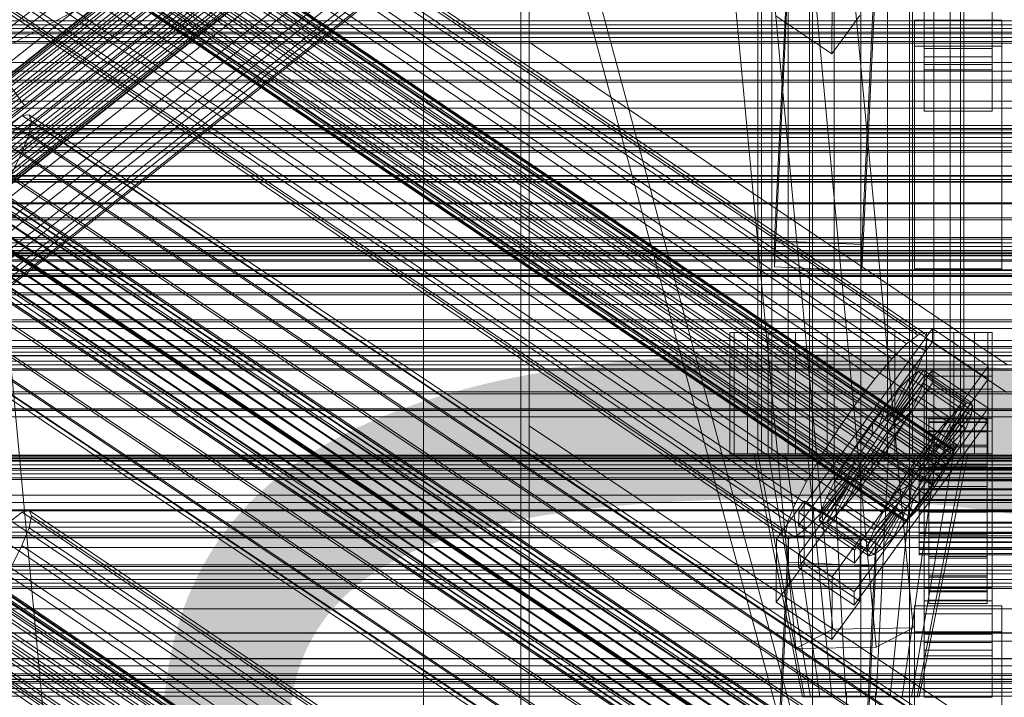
# Model space of a CAD drawing. Header units: millimetres. Extents: x -4738 to 65662, y -68080 to 6847.
# Tile 328 of 656: x -333 to -130, y -33640 to -33501. Entities that reach past the tile are written whole.
import ezdxf

# ---------------------------------------------------------------- set-up
doc = ezdxf.new("R2010")
doc.units = ezdxf.units.MM
for name, color, linetype, lineweight in [('COTAS_O', 1, 'Continuous', 0), ('COTAS_P', 1, 'Continuous', 0), ('frontal_briquetadora', 7, 'Continuous', 0), ('frontal_C01', 7, 'Continuous', 0), ('frontal_C01-mix', 7, 'Continuous', 0), ('frontal_C02', 7, 'Continuous', 0), ('frontal_C03', 7, 'Continuous', 0), ('frontal_C10', 7, 'Continuous', 0), ('frontal_dosificador', 7, 'Continuous', 0), ('frontal_mezcladora', 7, 'Continuous', 0), ('frontal_secador', 7, 'Continuous', 0), ('frontal_tolva', 7, 'Continuous', 0)]:
    doc.layers.add(name, color=color, linetype=linetype, lineweight=lineweight)
doc.dimstyles.new('R19_100', dxfattribs={"dimtxt": 250, "dimasz": 150, "dimexe": 150, "dimexo": 80, "dimgap": 100, "dimtad": 1, "dimtih": 1, "dimtoh": 1, "dimdsep": 46, "dimcen": 0.09, "dimadec": 0, "dimazin": 0, "dimtfac": 1, "dimtdec": 4, "dimtofl": 0, "dimtmove": 0, "dimatfit": 3, "dimfxl": 1, "dimtolj": 1, "dimtzin": 0, "dimarcsym": 0})

# ---------------------------------------------------------------- blocks, each defined once
blk = doc.blocks.new('DIM_R31_48')
at = {"layer": 'COTAS_O'}
for p, q in [((-1725, -33700), (-1575, -33655)), ((1725, -33700), (1575, -33655)), ((-1725, -34400), (-1725, -33700)), ((-1725, -33700), (1725, -33700)), ((-1725, -33700), (-1575, -33745)), ((1725, -33700), (1575, -33745)), ((1725, -34400), (1725, -33700))]:
    blk.add_line(p, q, dxfattribs=at)
blk.add_text('3450 O', height=250, dxfattribs=at).set_placement((0, -33600))
blk = doc.blocks.new('DIM_R31_49')
at = {"layer": 'COTAS_P'}
for p, q in [((-150, -32300), (550, -32300)), ((550, -32300), (505, -32450)), ((550, -34900), (550, -32300)), ((550, -32300), (595, -32450)), ((550, -34900), (505, -34750)), ((550, -34900), (595, -34750)), ((-150, -34900), (550, -34900))]:
    blk.add_line(p, q, dxfattribs=at)
blk.add_text('2600 P', height=250, rotation=90, dxfattribs=at).set_placement((450, -33600))
blk = doc.blocks.new('DIM_R31_51')
at = {"layer": 'COTAS_O'}
for p, q in [((-650, -33700), (50, -33700)), ((50, -33700), (5, -33850)), ((50, -34900), (50, -33700)), ((50, -33700), (95, -33850)), ((50, -34900), (5, -34750)), ((50, -34900), (95, -34750)), ((-650, -34900), (50, -34900))]:
    blk.add_line(p, q, dxfattribs=at)
blk.add_text('1200 O', height=250, rotation=90, dxfattribs=at).set_placement((-50, -34300))

msp = doc.modelspace()

# ---------------------------------------------------------------- linework, layer by layer
at = {"layer": 'frontal_briquetadora'}
for p, q in [((-170, -33670), (-305, -33170)), ((-167, -33670), (-302, -33170))]:
    msp.add_line(p, q, dxfattribs=at)
at = {"layer": 'frontal_C01'}
for p, q in [((-250, -33373.251), (-250, -35948.844)), ((-250, -35953.656), (-250, -33378.064)), ((-228.298, -33384.669), (-228.298, -33505.257)), ((-228.298, -33511.037), (-228.298, -33390.45)), ((-332.629, -33441.236), (-148.32, -33565.571)), ((-331.181, -33440.887), (-146.872, -33565.222)), ((-330.692, -33441.977), (-146.383, -33566.311)), ((-334.938, -33443.001), (-150.629, -33567.336)), ((-331.197, -33444.432), (-146.887, -33568.766)), ((-357.415, -33446.411), (-143.617, -33590.639)), ((-356.348, -33445.327), (-142.549, -33589.555)), ((-355.53, -33444.701), (-141.731, -33588.929)), ((-355.022, -33445.833), (-141.224, -33590.062)), ((-355.017, -33444.577), (-141.218, -33588.806)), ((-354.844, -33444.964), (-141.045, -33589.192)), ((-337.95, -33446.062), (-153.641, -33570.396)), ((-358.659, -33447.88), (-144.861, -33592.109)), ((-355.541, -33447.128), (-141.742, -33591.356)), ((-332.659, -33448.085), (-148.35, -33572.419)), ((-146.196, -33593.863), (-359.995, -33449.635)), ((-356.363, -33448.758), (-142.565, -33592.987)), ((-341.461, -33450.209), (-157.152, -33574.543)), ((-361.332, -33451.554), (-147.533, -33595.783)), ((-358.68, -33452.568), (-144.881, -33596.796)), ((-357.434, -33450.614), (-143.635, -33594.842)), ((-362.578, -33453.509), (-148.779, -33597.737)), ((-360.017, -33454.488), (-146.218, -33598.716)), ((-334.981, -33452.686), (-150.672, -33577.021)), ((-363.648, -33455.364), (-149.85, -33599.593)), ((-361.352, -33456.242), (-147.554, -33600.47)), ((-160.922, -33579.494), (-345.231, -33455.16)), ((-147, -33456.107), (-147, -33502.329)), ((-133, -33502.329), (-133, -33456.107)), ((-364.989, -33458.289), (-151.191, -33602.517)), ((-364.471, -33456.995), (-150.672, -33601.223)), ((-362.596, -33457.712), (-148.798, -33601.94)), ((-338.003, -33457.923), (-153.694, -33582.258)), ((-365.168, -33459.159), (-151.369, -33603.387)), ((-364.995, -33459.545), (-151.196, -33603.773)), ((-364.482, -33459.421), (-150.683, -33603.65)), ((-363.664, -33458.796), (-149.865, -33603.024)), ((-349.002, -33460.578), (-164.693, -33584.912)), ((-147, -33508.261), (-147, -33462.038)), ((-133, -33462.038), (-133, -33508.261)), ((-341.52, -33463.438), (-157.211, -33587.773)), ((-147, -33464.735), (-147, -33510.957)), ((-133, -33510.957), (-133, -33464.735)), ((-352.519, -33466.093), (-168.21, -33590.428)), ((-345.291, -33468.856), (-160.982, -33593.191)), ((-355.541, -33471.33), (-171.232, -33595.665)), ((-349.061, -33473.807), (-164.752, -33598.142)), ((-357.863, -33475.931), (-173.554, -33600.266)), ((-352.572, -33477.954), (-168.263, -33602.289)), ((-359.326, -33479.584), (-175.016, -33603.919)), ((-359.83, -33482.039), (-175.521, -33606.374)), ((-357.893, -33482.78), (-173.584, -33607.114)), ((-355.584, -33481.015), (-171.275, -33605.349)), ((-359.341, -33483.129), (-175.032, -33607.464)), ((-177.811, -33546.112), (-174.943, -33486.323)), ((-156.962, -33487.123), (-159.83, -33546.911)), ((-177.811, -33551.505), (-174.943, -33491.716)), ((-159.83, -33552.305), (-156.962, -33492.516)), ((-165.983, -33507.645), (-165.926, -33494.703)), ((-147, -33509.84), (-147, -33496.898)), ((-147, -33506.528), (-147, -33496.898)), ((-133, -33496.898), (-133, -33509.84)), ((-133, -33496.898), (-133, -33506.528)), ((-177.451, -33499.909), (-165.983, -33507.645)), ((-165.983, -33507.645), (-160.247, -33499.759)), ((-149, -33506.065), (-149, -33500.673)), ((-149, -33500.673), (-131, -33500.673)), ((-149, -33546.51), (-149, -33500.673)), ((-147, -33499.633), (-147, -33502.329)), ((-133, -33502.329), (-133, -33499.633)), ((-131, -33500.673), (-131, -33506.065)), ((-131, -33500.673), (-131, -33546.51)), ((-147, -33502.329), (-133, -33502.329)), ((-130, -33571.569), (-228.298, -33505.257)), ((-228.298, -33505.257), (-228.298, -33666.04)), ((-228.298, -33505.257), (-228.298, -33511.037)), ((-131, -33506.065), (-149, -33506.065)), ((-149, -33551.903), (-149, -33506.065)), ((-133, -33506.528), (-147, -33506.528)), ((-147, -33506.528), (-147, -33519.47)), ((-133, -33519.47), (-133, -33506.528)), ((-131, -33551.903), (-131, -33506.065)), ((-133, -33508.261), (-147, -33508.261)), ((-147, -33508.261), (-147, -33510.957)), ((-133, -33510.957), (-133, -33508.261)), ((-228.298, -33671.821), (-228.298, -33511.037)), ((-228.298, -33511.037), (-130, -33577.349)), ((-133, -33509.84), (-147, -33509.84)), ((-147, -33509.84), (-147, -33519.47)), ((-147, -33510.957), (-133, -33510.957)), ((-133, -33519.47), (-133, -33509.84)), ((-147, -33519.47), (-133, -33519.47)), ((-425, -33541.395), (425, -33541.395)), ((-159.83, -33546.911), (-177.811, -33546.112)), ((-177.811, -33546.112), (-177.811, -33551.505)), ((-159.83, -33552.305), (-159.83, -33546.911)), ((-131, -33546.51), (-149, -33546.51)), ((-149, -33546.51), (-149, -33551.903)), ((-131, -33551.903), (-131, -33546.51)), ((-177.811, -33551.505), (-159.83, -33552.305)), ((-149, -33551.903), (-131, -33551.903)), ((425, -33552.951), (-425, -33552.951)), ((425, -33555.092), (-425, -33555.092)), ((-172.809, -33602.054), (-145.277, -33564.2)), ((-150.629, -33567.336), (-148.32, -33565.571)), ((-148.32, -33565.571), (-146.872, -33565.222)), ((-146.872, -33565.222), (-146.383, -33566.311)), ((-145.289, -33566.896), (-145.277, -33564.2)), ((-145.277, -33564.2), (-133.809, -33571.936)), ((-425, -33566.647), (425, -33566.647)), ((-145.289, -33566.896), (-172.821, -33604.751)), ((-153.641, -33570.396), (-150.629, -33567.336)), ((-146.383, -33566.311), (-146.887, -33568.766)), ((-133.821, -33574.633), (-145.289, -33566.896)), ((-146.887, -33568.766), (-148.35, -33572.419)), ((-133.809, -33571.936), (-161.341, -33609.791)), ((-157.152, -33574.543), (-153.641, -33570.396)), ((-133.809, -33571.936), (-133.821, -33574.633)), ((-172.847, -33610.682), (-145.315, -33572.828)), ((-153.199, -33581.193), (-148.226, -33573.015)), ((-152.686, -33581.069), (-147.143, -33572.754)), ((-152.513, -33581.455), (-146.777, -33573.569)), ((-148.35, -33572.419), (-150.672, -33577.021)), ((-148.226, -33573.015), (-149.953, -33574.336)), ((-147.143, -33572.754), (-148.226, -33573.015)), ((-148.226, -33573.015), (-138.396, -33579.646)), ((-147.155, -33575.406), (-146.777, -33573.569)), ((-147.143, -33572.754), (-137.313, -33579.385)), ((-146.777, -33573.569), (-147.143, -33572.754)), ((-147, -33576.695), (-147, -33573.998)), ((-147, -33573.998), (-133, -33573.998)), ((-147, -33620.221), (-147, -33573.998)), ((-146.777, -33573.569), (-136.948, -33580.2)), ((-145.327, -33575.524), (-145.315, -33572.828)), ((-145.315, -33572.828), (-133.847, -33580.564)), ((-133, -33573.998), (-133, -33576.695)), ((-133, -33573.998), (-133, -33620.221)), ((-145.327, -33575.524), (-172.859, -33613.378)), ((-161.353, -33612.487), (-133.821, -33574.633)), ((-160.922, -33579.494), (-157.152, -33574.543)), ((-154.017, -33581.818), (-149.953, -33574.336)), ((-152.692, -33582.325), (-147.155, -33575.406)), ((-149.953, -33574.336), (-152.207, -33576.625)), ((-149.953, -33574.336), (-140.123, -33580.967)), ((-148.249, -33578.138), (-147.155, -33575.406)), ((-147.155, -33575.406), (-137.325, -33582.037)), ((-133.859, -33583.26), (-145.327, -33575.524)), ((-155.085, -33582.903), (-152.207, -33576.625)), ((-152.207, -33576.625), (-154.833, -33579.727)), ((-150.672, -33577.021), (-153.694, -33582.258)), ((-153.21, -33583.62), (-148.249, -33578.138)), ((-152.207, -33576.625), (-142.377, -33583.256)), ((-149.985, -33581.58), (-148.249, -33578.138)), ((-148.249, -33578.138), (-138.419, -33584.769)), ((-133, -33576.695), (-147, -33576.695)), ((-147, -33576.695), (-147, -33622.917)), ((-133, -33622.917), (-133, -33576.695)), ((-164.693, -33584.912), (-160.922, -33579.494)), ((-154.833, -33579.727), (-157.653, -33583.43)), ((-156.329, -33584.372), (-154.833, -33579.727)), ((-154.833, -33579.727), (-145.003, -33586.358)), ((-138.396, -33579.646), (-143.369, -33587.824)), ((-137.313, -33579.385), (-142.856, -33587.7)), ((-136.948, -33580.2), (-142.683, -33588.087)), ((-140.123, -33580.967), (-138.396, -33579.646)), ((-138.396, -33579.646), (-137.313, -33579.385)), ((-136.948, -33580.2), (-137.325, -33582.037)), ((-137.313, -33579.385), (-136.948, -33580.2)), ((-133.847, -33580.564), (-161.379, -33618.419)), ((-153.694, -33582.258), (-157.211, -33587.773)), ((-155.085, -33582.903), (-154.017, -33581.818)), ((-154.033, -33585.25), (-149.985, -33581.58)), ((-154.017, -33581.818), (-153.199, -33581.193)), ((-144.188, -33588.45), (-154.017, -33581.818)), ((-153.199, -33581.193), (-152.686, -33581.069)), ((-143.369, -33587.824), (-153.199, -33581.193)), ((-152.513, -33581.455), (-152.692, -33582.325)), ((-142.856, -33587.7), (-152.686, -33581.069)), ((-152.686, -33581.069), (-152.513, -33581.455)), ((-142.683, -33588.087), (-152.513, -33581.455)), ((-152.246, -33585.497), (-149.985, -33581.58)), ((-149.985, -33581.58), (-140.156, -33588.211)), ((-140.123, -33580.967), (-144.188, -33588.45)), ((-137.325, -33582.037), (-142.862, -33588.956)), ((-142.377, -33583.256), (-140.123, -33580.967)), ((-137.325, -33582.037), (-138.419, -33584.769)), ((-133.847, -33580.564), (-133.859, -33583.26)), ((-161.391, -33621.115), (-133.859, -33583.26)), ((-157.653, -33583.43), (-160.474, -33587.483)), ((-157.653, -33583.43), (-157.665, -33586.127)), ((-147.823, -33590.062), (-157.653, -33583.43)), ((-156.329, -33584.372), (-155.085, -33582.903)), ((-145.255, -33589.534), (-155.085, -33582.903)), ((-153.21, -33583.62), (-154.033, -33585.25)), ((-152.692, -33582.325), (-153.21, -33583.62)), ((-143.38, -33590.251), (-153.21, -33583.62)), ((-142.862, -33588.956), (-152.692, -33582.325)), ((-147, -33585.322), (-147, -33582.626)), ((-147, -33582.626), (-133, -33582.626)), ((-147, -33628.849), (-147, -33582.626)), ((-146, -33592.809), (-146, -33582.81)), ((-146, -33582.81), (-146, -33583.402)), ((-146, -33582.81), (-134, -33582.81)), ((-146, -33583.512), (-146, -33582.81)), ((-146, -33593.09), (-146, -33583.402)), ((-146, -33583.402), (-146, -33585.249)), ((-146, -33583.402), (-134, -33583.402)), ((-146, -33593.142), (-146, -33583.512)), ((-146, -33583.512), (-134, -33583.512)), ((-146, -33585.462), (-146, -33583.512)), ((-142.377, -33583.256), (-145.255, -33589.534)), ((-145.003, -33586.358), (-142.377, -33583.256)), ((-134, -33583.402), (-134, -33582.81)), ((-134, -33582.81), (-134, -33592.809)), ((-134, -33582.81), (-134, -33583.512)), ((-134, -33585.249), (-134, -33583.402)), ((-134, -33583.402), (-134, -33593.09)), ((-134, -33583.512), (-134, -33593.142)), ((-134, -33583.512), (-134, -33585.462)), ((-133, -33582.626), (-133, -33585.322)), ((-133, -33582.626), (-133, -33628.849)), ((-168.21, -33590.428), (-164.693, -33584.912)), ((-159.001, -33588.046), (-157.665, -33586.127)), ((-157.665, -33586.127), (-156.329, -33584.372)), ((-157.665, -33586.127), (-147.835, -33592.758)), ((-146.499, -33591.003), (-156.329, -33584.372)), ((-154.033, -33585.25), (-155.103, -33587.106)), ((-155.103, -33587.106), (-152.246, -33585.497)), ((-154.877, -33589.623), (-152.246, -33585.497)), ((-144.203, -33591.881), (-154.033, -33585.25)), ((-152.246, -33585.497), (-142.416, -33592.129)), ((-147.823, -33590.062), (-145.003, -33586.358)), ((-133, -33585.322), (-147, -33585.322)), ((-147, -33585.322), (-147, -33631.545)), ((-145.003, -33586.358), (-146.499, -33591.003)), ((-146, -33593.965), (-146, -33585.249)), ((-146, -33585.249), (-146, -33588.224)), ((-146, -33585.249), (-134, -33585.249)), ((-146, -33594.065), (-146, -33585.462)), ((-146, -33585.462), (-134, -33585.462)), ((-146, -33588.525), (-146, -33585.462)), ((-138.419, -33584.769), (-143.38, -33590.251)), ((-138.419, -33584.769), (-140.156, -33588.211)), ((-134, -33588.224), (-134, -33585.249)), ((-134, -33585.249), (-134, -33593.965)), ((-134, -33585.462), (-134, -33594.065)), ((-134, -33585.462), (-134, -33588.525)), ((-133, -33631.545), (-133, -33585.322)), ((-160.474, -33587.483), (-163.105, -33591.609)), ((-157.211, -33587.773), (-160.982, -33593.191)), ((-159.001, -33588.046), (-160.474, -33587.483)), ((-160.474, -33587.483), (-150.644, -33594.114)), ((-160.247, -33590.001), (-159.001, -33588.046)), ((-149.171, -33594.677), (-159.001, -33588.046)), ((-155.103, -33587.106), (-156.35, -33589.06)), ((-145.274, -33593.737), (-155.103, -33587.106)), ((-146, -33595.374), (-146, -33588.224)), ((-146, -33588.224), (-146, -33592.125)), ((-146, -33588.224), (-134, -33588.224)), ((-140.156, -33588.211), (-144.203, -33591.881)), ((-143.369, -33587.824), (-144.188, -33588.45)), ((-142.856, -33587.7), (-143.369, -33587.824)), ((-142.862, -33588.956), (-142.683, -33588.087)), ((-142.683, -33588.087), (-142.856, -33587.7)), ((-140.156, -33588.211), (-142.416, -33592.129)), ((-134, -33592.125), (-134, -33588.224)), ((-134, -33588.224), (-134, -33595.374)), ((-160.247, -33590.001), (-163.105, -33591.609)), ((-161.318, -33591.856), (-160.247, -33590.001)), ((-150.417, -33596.632), (-160.247, -33590.001)), ((-157.698, -33593.676), (-154.877, -33589.623)), ((-156.35, -33589.06), (-157.686, -33590.98)), ((-156.35, -33589.06), (-154.877, -33589.623)), ((-146.52, -33595.691), (-156.35, -33589.06)), ((-154.877, -33589.623), (-145.047, -33596.254)), ((-150.644, -33594.114), (-147.823, -33590.062)), ((-147.835, -33592.758), (-147.823, -33590.062)), ((-145.255, -33589.534), (-146.499, -33591.003)), ((-146, -33595.516), (-146, -33588.525)), ((-146, -33588.525), (-134, -33588.525)), ((-146, -33592.493), (-146, -33588.525)), ((-144.188, -33588.45), (-145.255, -33589.534)), ((-144.203, -33591.881), (-143.38, -33590.251)), ((-143.617, -33590.639), (-142.549, -33589.555)), ((-143.38, -33590.251), (-142.862, -33588.956)), ((-142.549, -33589.555), (-141.731, -33588.929)), ((-141.224, -33590.062), (-141.742, -33591.356)), ((-141.731, -33588.929), (-141.218, -33588.806)), ((-141.045, -33589.192), (-141.224, -33590.062)), ((-141.218, -33588.806), (-141.045, -33589.192)), ((-134, -33588.525), (-134, -33595.516)), ((-134, -33588.525), (-134, -33592.493)), ((-171.232, -33595.665), (-168.21, -33590.428)), ((-163.105, -33591.609), (-165.365, -33595.526)), ((-161.318, -33591.856), (-165.365, -33595.526)), ((-163.105, -33591.609), (-153.275, -33598.24)), ((-162.14, -33593.487), (-161.318, -33591.856)), ((-151.488, -33598.487), (-161.318, -33591.856)), ((-157.686, -33590.98), (-159.022, -33592.734)), ((-157.686, -33590.98), (-157.698, -33593.676)), ((-147.856, -33597.611), (-157.686, -33590.98)), ((-146.499, -33591.003), (-147.835, -33592.758)), ((-146.196, -33593.863), (-144.861, -33592.109)), ((-146, -33597.222), (-146, -33592.125)), ((-146, -33592.125), (-146, -33596.686)), ((-146, -33592.125), (-134, -33592.125)), ((-145.274, -33593.737), (-144.203, -33591.881)), ((-142.416, -33592.129), (-145.274, -33593.737)), ((-142.416, -33592.129), (-145.047, -33596.254)), ((-144.861, -33592.109), (-143.617, -33590.639)), ((-141.742, -33591.356), (-142.565, -33592.987)), ((-134, -33596.686), (-134, -33592.125)), ((-134, -33592.125), (-134, -33597.222)), ((-162.14, -33593.487), (-167.102, -33598.968)), ((-160.982, -33593.191), (-164.752, -33598.142)), ((-160.266, -33594.203), (-163.144, -33600.482)), ((-162.659, -33594.781), (-162.14, -33593.487)), ((-152.311, -33600.118), (-162.14, -33593.487)), ((-160.266, -33594.203), (-161.333, -33595.288)), ((-159.022, -33592.734), (-160.518, -33597.379)), ((-160.518, -33597.379), (-157.698, -33593.676)), ((-159.022, -33592.734), (-160.266, -33594.203)), ((-150.436, -33600.835), (-160.266, -33594.203)), ((-149.192, -33599.365), (-159.022, -33592.734)), ((-157.698, -33593.676), (-147.868, -33600.307)), ((-153.275, -33598.24), (-150.644, -33594.114)), ((-150.644, -33594.114), (-149.171, -33594.677)), ((-147.835, -33592.758), (-149.171, -33594.677)), ((-148, -33593.142), (-148, -33592.809)), ((-148, -33592.809), (-148, -33593.09)), ((-148, -33592.809), (148, -33592.809)), ((-148, -33593.09), (-148, -33593.965)), ((-148, -33593.09), (148, -33593.09)), ((-148, -33594.065), (-148, -33593.142)), ((-148, -33593.142), (148, -33593.142)), ((-148, -33593.965), (-148, -33595.374)), ((-148, -33593.965), (148, -33593.965)), ((-148, -33595.516), (-148, -33594.065)), ((-148, -33594.065), (148, -33594.065)), ((-147.533, -33595.783), (-146.196, -33593.863)), ((-146.52, -33595.691), (-145.274, -33593.737)), ((-146, -33597.396), (-146, -33592.493)), ((-146, -33592.493), (-134, -33592.493)), ((-146, -33597.097), (-146, -33592.493)), ((-146, -33593.09), (-146, -33592.809)), ((-134, -33592.809), (-146, -33592.809)), ((-146, -33592.809), (-146, -33593.142)), ((-146, -33593.965), (-146, -33593.09)), ((-134, -33593.09), (-146, -33593.09)), ((-134, -33593.142), (-146, -33593.142)), ((-146, -33593.142), (-146, -33594.065)), ((-146, -33595.374), (-146, -33593.965)), ((-134, -33593.965), (-146, -33593.965)), ((-134, -33594.065), (-146, -33594.065)), ((-146, -33594.065), (-146, -33595.516)), ((-142.565, -33592.987), (-143.635, -33594.842)), ((-134, -33592.493), (-134, -33597.396)), ((-134, -33592.493), (-134, -33597.097)), ((-134, -33592.809), (-134, -33593.09)), ((-134, -33593.142), (-134, -33592.809)), ((-134, -33593.09), (-134, -33593.965)), ((-134, -33594.065), (-134, -33593.142)), ((-134, -33593.965), (-134, -33595.374)), ((-134, -33595.516), (-134, -33594.065)), ((-173.554, -33600.266), (-171.232, -33595.665)), ((-162.837, -33595.651), (-168.573, -33603.537)), ((-162.664, -33596.037), (-168.208, -33604.352)), ((-162.659, -33594.781), (-168.196, -33601.701)), ((-162.151, -33595.913), (-167.125, -33604.091)), ((-165.365, -33595.526), (-167.102, -33598.968)), ((-161.333, -33595.288), (-165.397, -33602.771)), ((-165.365, -33595.526), (-155.535, -33602.157)), ((-162.837, -33595.651), (-162.659, -33594.781)), ((-162.664, -33596.037), (-162.837, -33595.651)), ((-153.008, -33602.282), (-162.837, -33595.651)), ((-162.151, -33595.913), (-162.664, -33596.037)), ((-152.835, -33602.668), (-162.664, -33596.037)), ((-152.829, -33601.412), (-162.659, -33594.781)), ((-161.333, -33595.288), (-162.151, -33595.913)), ((-152.321, -33602.544), (-162.151, -33595.913)), ((-151.503, -33601.919), (-161.333, -33595.288)), ((-149.171, -33594.677), (-150.417, -33596.632)), ((-148.779, -33597.737), (-147.533, -33595.783)), ((-148, -33595.374), (-148, -33597.222)), ((-148, -33595.374), (148, -33595.374)), ((-148, -33597.396), (-148, -33595.516)), ((-148, -33595.516), (148, -33595.516)), ((-145.047, -33596.254), (-147.868, -33600.307)), ((-147.856, -33597.611), (-146.52, -33595.691)), ((-145.047, -33596.254), (-146.52, -33595.691)), ((-146, -33597.222), (-146, -33595.374)), ((-134, -33595.374), (-146, -33595.374)), ((-134, -33595.516), (-146, -33595.516)), ((-146, -33595.516), (-146, -33597.396)), ((-143.635, -33594.842), (-144.881, -33596.796)), ((-134, -33595.374), (-134, -33597.222)), ((-134, -33597.396), (-134, -33595.516)), ((-450, -33598.471), (450, -33598.471)), ((-164.752, -33598.142), (-168.263, -33602.289)), ((-163.144, -33600.482), (-160.518, -33597.379)), ((-160.518, -33597.379), (-150.688, -33604.011)), ((-155.535, -33602.157), (-153.275, -33598.24)), ((-155.535, -33602.157), (-151.488, -33598.487)), ((-153.275, -33598.24), (-150.417, -33596.632)), ((-151.488, -33598.487), (-152.311, -33600.118)), ((-150.417, -33596.632), (-151.488, -33598.487)), ((-149.85, -33599.593), (-148.779, -33597.737)), ((-149.192, -33599.365), (-147.856, -33597.611)), ((-148, -33597.222), (-148, -33599.382)), ((-148, -33597.222), (148, -33597.222)), ((-148, -33599.577), (-148, -33597.396)), ((-148, -33597.396), (148, -33597.396)), ((-147.868, -33600.307), (-147.856, -33597.611)), ((-144.881, -33596.796), (-146.218, -33598.716)), ((-146, -33596.686), (-146, -33599.382)), ((-134, -33596.686), (-146, -33596.686)), ((-146, -33596.686), (-146, -33601.596)), ((-146, -33599.577), (-146, -33597.097)), ((-146, -33597.097), (-134, -33597.097)), ((-146, -33602.021), (-146, -33597.097)), ((-146, -33599.382), (-146, -33597.222)), ((-134, -33597.222), (-146, -33597.222)), ((-134, -33597.396), (-146, -33597.396)), ((-146, -33597.396), (-146, -33599.577)), ((-134, -33599.382), (-134, -33596.686)), ((-134, -33601.596), (-134, -33596.686)), ((-134, -33597.097), (-134, -33599.577)), ((-134, -33597.097), (-134, -33602.021)), ((-134, -33597.222), (-134, -33599.382)), ((-134, -33599.577), (-134, -33597.396)), ((-177.394, -33607.555), (-171.658, -33599.668)), ((-175.016, -33603.919), (-173.554, -33600.266)), ((-171.715, -33612.61), (-171.658, -33599.668)), ((-171.658, -33599.668), (-160.19, -33607.405)), ((-167.102, -33598.968), (-168.196, -33601.701)), ((-167.102, -33598.968), (-157.272, -33605.6)), ((-165.397, -33602.771), (-163.144, -33600.482)), ((-163.144, -33600.482), (-153.314, -33607.113)), ((-157.272, -33605.6), (-152.311, -33600.118)), ((-152.311, -33600.118), (-152.829, -33601.412)), ((-150.688, -33604.011), (-149.192, -33599.365)), ((-147.868, -33600.307), (-150.688, -33604.011)), ((-150.672, -33601.223), (-149.85, -33599.593)), ((-150.436, -33600.835), (-149.192, -33599.365)), ((-147.554, -33600.47), (-148.798, -33601.94)), ((-148, -33599.382), (-148, -33601.708)), ((148, -33599.382), (-148, -33599.382)), ((-148, -33601.909), (-148, -33599.577)), ((-148, -33599.577), (148, -33599.577)), ((-146.218, -33598.716), (-147.554, -33600.47)), ((-146, -33599.382), (-134, -33599.382)), ((-146, -33601.708), (-146, -33599.382)), ((-134, -33599.577), (-146, -33599.577)), ((-146, -33599.577), (-146, -33601.909)), ((-134, -33599.382), (-134, -33601.708)), ((-134, -33601.909), (-134, -33599.577)), ((-332.629, -33602.02), (-334.938, -33603.785)), ((-331.181, -33601.67), (-332.629, -33602.02)), ((-332.629, -33602.02), (-148.32, -33726.355)), ((-330.692, -33602.76), (-331.181, -33601.67)), ((-331.181, -33601.67), (-146.872, -33726.005)), ((-172.809, -33602.054), (-172.821, -33604.751)), ((-161.341, -33609.791), (-172.809, -33602.054)), ((-168.263, -33602.289), (-171.275, -33605.349)), ((-168.196, -33601.701), (-168.573, -33603.537)), ((-168.196, -33601.701), (-158.366, -33608.332)), ((-158.743, -33610.168), (-153.008, -33602.282)), ((-158.366, -33608.332), (-152.829, -33601.412)), ((-157.295, -33610.722), (-152.321, -33602.544)), ((-157.272, -33605.6), (-155.535, -33602.157)), ((-155.567, -33609.402), (-151.503, -33601.919)), ((-153.314, -33607.113), (-150.436, -33600.835)), ((-152.829, -33601.412), (-153.008, -33602.282)), ((-153.008, -33602.282), (-152.835, -33602.668)), ((-152.835, -33602.668), (-152.321, -33602.544)), ((-152.321, -33602.544), (-151.503, -33601.919)), ((-151.503, -33601.919), (-150.436, -33600.835)), ((-151.369, -33603.387), (-151.191, -33602.517)), ((-151.191, -33602.517), (-150.672, -33601.223)), ((-148.798, -33601.94), (-149.865, -33603.024)), ((-148, -33601.708), (-148, -33604.041)), ((-148, -33601.708), (148, -33601.708)), ((-148, -33604.235), (-148, -33601.909)), ((-148, -33601.909), (148, -33601.909)), ((-146, -33601.708), (-146, -33601.596)), ((-146, -33601.596), (-146, -33606.52)), ((-146, -33601.596), (-134, -33601.596)), ((-146, -33604.041), (-146, -33601.708)), ((-134, -33601.708), (-146, -33601.708)), ((-146, -33601.909), (-146, -33602.021)), ((-134, -33601.909), (-146, -33601.909)), ((-146, -33601.909), (-146, -33604.235)), ((-146, -33602.021), (-134, -33602.021)), ((-146, -33606.931), (-146, -33602.021)), ((-134, -33606.52), (-134, -33601.596)), ((-134, -33601.596), (-134, -33601.708)), ((-134, -33601.708), (-134, -33604.041)), ((-134, -33602.021), (-134, -33601.909)), ((-134, -33604.235), (-134, -33601.909)), ((-134, -33602.021), (-134, -33606.931)), ((-334.938, -33603.785), (-150.629, -33728.12)), ((-331.197, -33605.215), (-330.692, -33602.76)), ((-330.692, -33602.76), (-146.383, -33727.095)), ((-175.521, -33606.374), (-175.016, -33603.919)), ((-168.573, -33603.537), (-168.208, -33604.352)), ((-168.573, -33603.537), (-158.743, -33610.168)), ((-168.208, -33604.352), (-167.125, -33604.091)), ((-168.208, -33604.352), (-158.378, -33610.984)), ((-167.125, -33604.091), (-165.397, -33602.771)), ((-167.125, -33604.091), (-157.295, -33610.722)), ((-165.397, -33602.771), (-155.567, -33609.402)), ((-158.378, -33610.984), (-152.835, -33602.668)), ((-150.688, -33604.011), (-153.314, -33607.113)), ((-151.196, -33603.773), (-151.369, -33603.387)), ((-150.683, -33603.65), (-151.196, -33603.773)), ((-149.865, -33603.024), (-150.683, -33603.65)), ((-148, -33604.041), (-148, -33606.221)), ((-148, -33604.041), (148, -33604.041)), ((-148, -33606.396), (-148, -33604.235)), ((-148, -33604.235), (148, -33604.235)), ((-146, -33606.221), (-146, -33604.041)), ((-146, -33604.041), (-146, -33606.52)), ((-134, -33604.041), (-146, -33604.041)), ((-146, -33604.235), (-146, -33606.931)), ((-134, -33604.235), (-146, -33604.235)), ((-146, -33604.235), (-146, -33606.396)), ((-134, -33606.52), (-134, -33604.041)), ((-134, -33604.041), (-134, -33606.221)), ((-134, -33606.931), (-134, -33604.235)), ((-134, -33606.396), (-134, -33604.235)), ((-356.348, -33606.11), (-142.549, -33750.338)), ((-355.53, -33605.485), (-141.731, -33749.713)), ((-355.022, -33606.617), (-141.224, -33750.845)), ((-355.017, -33605.361), (-141.218, -33749.589)), ((-354.844, -33605.747), (-141.045, -33749.975)), ((-332.659, -33608.868), (-331.197, -33605.215)), ((-331.197, -33605.215), (-146.887, -33729.55)), ((-175.032, -33607.464), (-175.521, -33606.374)), ((-171.275, -33605.349), (-173.584, -33607.114)), ((-172.821, -33604.751), (-161.353, -33612.487)), ((-158.366, -33608.332), (-157.272, -33605.6)), ((-148, -33606.221), (-148, -33608.101)), ((-148, -33606.221), (148, -33606.221)), ((-148, -33608.243), (-148, -33606.396)), ((-148, -33606.396), (148, -33606.396)), ((-146, -33608.101), (-146, -33606.221)), ((-146, -33606.221), (-146, -33611.124)), ((-134, -33606.221), (-146, -33606.221)), ((-146, -33606.396), (-146, -33611.492)), ((-134, -33606.396), (-146, -33606.396)), ((-146, -33606.396), (-146, -33608.243)), ((-146, -33606.52), (-146, -33611.124)), ((-146, -33606.52), (-134, -33606.52)), ((-134, -33611.124), (-134, -33606.221)), ((-134, -33606.221), (-134, -33608.101)), ((-134, -33611.492), (-134, -33606.396)), ((-134, -33608.243), (-134, -33606.396)), ((-134, -33611.124), (-134, -33606.52)), ((-357.415, -33607.194), (-143.617, -33751.423)), ((-355.541, -33607.911), (-141.742, -33752.14)), ((-337.95, -33606.845), (-153.641, -33731.18)), ((-177.811, -33666.699), (-174.943, -33606.911)), ((-177.394, -33607.555), (-177.451, -33620.496)), ((-165.926, -33615.291), (-177.394, -33607.555)), ((-173.584, -33607.114), (-175.032, -33607.464)), ((-174.943, -33612.304), (-174.943, -33606.911)), ((-174.943, -33606.911), (-156.962, -33607.71)), ((-160.19, -33607.405), (-165.926, -33615.291)), ((-160.19, -33607.405), (-160.247, -33620.346)), ((-156.962, -33607.71), (-159.83, -33667.499)), ((-158.743, -33610.168), (-158.366, -33608.332)), ((-156.962, -33607.71), (-156.962, -33613.104)), ((-153.314, -33607.113), (-155.567, -33609.402)), ((-148, -33608.101), (-148, -33609.552)), ((-148, -33608.101), (148, -33608.101)), ((-148, -33609.653), (-148, -33608.243)), ((-148, -33608.243), (148, -33608.243)), ((-146, -33606.931), (-134, -33606.931)), ((-146, -33611.492), (-146, -33606.931)), ((-146, -33609.552), (-146, -33608.101)), ((-146, -33608.101), (-146, -33615.092)), ((-134, -33608.101), (-146, -33608.101)), ((-146, -33608.243), (-146, -33615.393)), ((-134, -33608.243), (-146, -33608.243)), ((-146, -33608.243), (-146, -33609.653)), ((-134, -33606.931), (-134, -33611.492)), ((-134, -33615.092), (-134, -33608.101)), ((-134, -33608.101), (-134, -33609.552)), ((-134, -33615.393), (-134, -33608.243)), ((-134, -33609.653), (-134, -33608.243)), ((450, -33609.256), (-450, -33609.256)), ((-146.196, -33754.647), (-359.995, -33610.418)), ((-358.659, -33608.664), (-144.861, -33752.892)), ((-356.363, -33609.542), (-142.565, -33753.77)), ((-334.981, -33613.47), (-332.659, -33608.868)), ((-332.659, -33608.868), (-148.35, -33733.203)), ((-161.353, -33612.487), (-161.341, -33609.791)), ((-158.378, -33610.984), (-158.743, -33610.168)), ((-155.567, -33609.402), (-157.295, -33610.722)), ((-148, -33609.552), (-148, -33610.475)), ((-148, -33609.552), (148, -33609.552)), ((-148, -33610.527), (-148, -33609.653)), ((-148, -33609.653), (148, -33609.653)), ((-148, -33610.475), (-148, -33610.808)), ((-148, -33610.475), (148, -33610.475)), ((-148, -33610.808), (-148, -33610.527)), ((-148, -33610.527), (148, -33610.527)), ((-146, -33610.475), (-146, -33609.552)), ((-146, -33609.552), (-146, -33618.156)), ((-134, -33609.552), (-146, -33609.552)), ((-146, -33609.653), (-146, -33618.368)), ((-134, -33609.653), (-146, -33609.653)), ((-146, -33609.653), (-146, -33610.527)), ((-146, -33610.808), (-146, -33610.475)), ((-146, -33610.475), (-146, -33620.105)), ((-134, -33610.475), (-146, -33610.475)), ((-146, -33610.527), (-146, -33620.215)), ((-134, -33610.527), (-146, -33610.527)), ((-146, -33610.527), (-146, -33610.808)), ((-134, -33618.156), (-134, -33609.552)), ((-134, -33609.552), (-134, -33610.475)), ((-134, -33618.368), (-134, -33609.653)), ((-134, -33610.527), (-134, -33609.653)), ((-134, -33620.105), (-134, -33610.475)), ((-134, -33610.475), (-134, -33610.808)), ((-134, -33620.215), (-134, -33610.527)), ((-134, -33610.808), (-134, -33610.527)), ((-361.332, -33612.338), (-147.533, -33756.566)), ((-357.434, -33611.397), (-143.635, -33755.626)), ((-341.461, -33610.992), (-157.152, -33735.327)), ((-177.811, -33672.093), (-174.943, -33612.304)), ((-171.715, -33612.61), (-177.451, -33620.496)), ((-156.962, -33613.104), (-174.943, -33612.304)), ((-172.847, -33610.682), (-172.859, -33613.378)), ((-161.379, -33618.419), (-172.847, -33610.682)), ((-160.247, -33620.346), (-171.715, -33612.61)), ((-157.295, -33610.722), (-158.378, -33610.984)), ((-148, -33610.808), (148, -33610.808)), ((-146, -33610.808), (-146, -33620.807)), ((-134, -33610.808), (-146, -33610.808)), ((-146, -33611.124), (-146, -33615.092)), ((-146, -33611.124), (-134, -33611.124)), ((-146, -33611.492), (-134, -33611.492)), ((-146, -33615.393), (-146, -33611.492)), ((-134, -33620.807), (-134, -33610.808)), ((-134, -33615.092), (-134, -33611.124)), ((-134, -33611.492), (-134, -33615.393)), ((-362.578, -33614.292), (-148.779, -33758.52)), ((-358.68, -33613.352), (-144.881, -33757.58)), ((-334.981, -33613.47), (-150.672, -33737.804)), ((-172.859, -33613.378), (-161.391, -33621.115)), ((-159.83, -33672.892), (-156.962, -33613.104)), ((-363.648, -33616.148), (-149.85, -33760.376)), ((-360.017, -33615.271), (-146.218, -33759.5)), ((-160.922, -33740.278), (-345.231, -33615.943)), ((-165.983, -33628.233), (-165.926, -33615.291)), ((-146, -33615.092), (-146, -33618.156)), ((-146, -33615.092), (-134, -33615.092)), ((-146, -33615.393), (-134, -33615.393)), ((-146, -33618.368), (-146, -33615.393)), ((-134, -33618.156), (-134, -33615.092)), ((-134, -33615.393), (-134, -33618.368)), ((-364.471, -33617.778), (-150.672, -33762.007)), ((-362.596, -33618.495), (-148.798, -33762.723)), ((-361.352, -33617.026), (-147.554, -33761.254)), ((-338.003, -33618.707), (-153.694, -33743.041)), ((-161.391, -33621.115), (-161.379, -33618.419)), ((-147, -33630.428), (-147, -33617.486)), ((-147, -33617.486), (-133, -33617.486)), ((-147, -33627.116), (-147, -33617.486)), ((-146, -33618.156), (-146, -33620.105)), ((-146, -33618.156), (-134, -33618.156)), ((-146, -33618.368), (-134, -33618.368)), ((-146, -33620.215), (-146, -33618.368)), ((-134, -33620.105), (-134, -33618.156)), ((-134, -33618.368), (-134, -33620.215)), ((-133, -33617.486), (-133, -33630.428)), ((-133, -33617.486), (-133, -33627.116)), ((-177.451, -33620.496), (-165.983, -33628.233)), ((-165.983, -33628.233), (-160.247, -33620.346)), ((-133, -33620.221), (-147, -33620.221)), ((-147, -33620.221), (-147, -33622.917)), ((-146, -33620.105), (-146, -33620.807)), ((-146, -33620.105), (-134, -33620.105)), ((-146, -33620.215), (-134, -33620.215)), ((-146, -33620.807), (-146, -33620.215)), ((-134, -33620.807), (-134, -33620.105)), ((-134, -33620.215), (-134, -33620.807)), ((-133, -33622.917), (-133, -33620.221)), ((-349.002, -33621.361), (-164.693, -33745.696)), ((-149, -33626.653), (-149, -33621.261)), ((-149, -33621.261), (-131, -33621.261)), ((-149, -33667.098), (-149, -33621.261)), ((-146, -33620.807), (-134, -33620.807)), ((-131, -33621.261), (-131, -33626.653)), ((-131, -33621.261), (-131, -33667.098)), ((-341.52, -33624.222), (-157.211, -33748.557)), ((-147, -33622.917), (-133, -33622.917)), ((-352.519, -33626.876), (-168.21, -33751.211)), ((-131, -33626.653), (-149, -33626.653)), ((-149, -33672.49), (-149, -33626.653)), ((-131, -33672.49), (-131, -33626.653)), ((-133, -33627.116), (-147, -33627.116)), ((-147, -33627.116), (-147, -33640.057)), ((-133, -33628.849), (-147, -33628.849)), ((-147, -33628.849), (-147, -33631.545)), ((-133, -33640.057), (-133, -33627.116)), ((-133, -33631.545), (-133, -33628.849)), ((-345.291, -33629.64), (-160.982, -33753.975)), ((-133, -33630.428), (-147, -33630.428)), ((-147, -33630.428), (-147, -33640.057)), ((-133, -33640.057), (-133, -33630.428)), ((450, -33632.175), (-450, -33632.175)), ((-147, -33631.545), (-133, -33631.545)), ((-147, -33640.057), (-133, -33640.057))]:
    msp.add_line(p, q, dxfattribs=at)
at = {"layer": 'frontal_C01-mix'}
msp.add_line((-150, -33435), (-150, -33700), dxfattribs=at)
at = {"layer": 'frontal_C02'}
for p, q in [((-250, -32921.727), (-250, -35767.183)), ((-250, -35771.953), (-250, -32926.497)), ((-228.298, -33293.718), (-228.298, -33584.212)), ((-228.298, -33589.943), (-228.298, -33299.448)), ((430, -33517.372), (-430, -33517.372)), ((-450, -33518.848), (450, -33518.848)), ((-332.629, -33520.358), (-334.938, -33521.946)), ((-331.181, -33520.201), (-332.629, -33520.358)), ((-332.629, -33520.358), (-148.32, -33643.613)), ((-331.197, -33524.119), (-330.692, -33521.484)), ((-330.692, -33521.484), (-331.181, -33520.201)), ((-331.181, -33520.201), (-146.872, -33643.455)), ((-330.692, -33521.484), (-146.383, -33644.738)), ((430, -33522.372), (-430, -33522.372)), ((-334.938, -33521.946), (-150.629, -33645.201)), ((-356.348, -33524.607), (-142.549, -33667.583)), ((-355.53, -33524.045), (-141.731, -33667.02)), ((-355.022, -33525.377), (-141.224, -33668.353)), ((-355.017, -33523.989), (-141.218, -33666.964)), ((-354.844, -33524.443), (-141.045, -33667.419)), ((-337.95, -33524.855), (-153.641, -33648.11)), ((-332.659, -33527.929), (-331.197, -33524.119)), ((-331.197, -33524.119), (-146.887, -33647.374)), ((-358.659, -33527.067), (-144.861, -33670.042)), ((-357.415, -33525.638), (-143.617, -33668.613)), ((-355.541, -33526.727), (-141.742, -33669.702)), ((-146.196, -33671.772), (-359.995, -33528.796)), ((-356.363, -33528.401), (-142.565, -33671.376)), ((-341.461, -33528.888), (-157.152, -33652.142)), ((-334.981, -33532.652), (-332.659, -33527.929)), ((-332.659, -33527.929), (-148.35, -33651.184)), ((450, -33530.77), (-450, -33530.77)), ((-361.332, -33530.709), (-147.533, -33673.684)), ((-357.434, -33530.284), (-143.635, -33673.259)), ((-362.578, -33532.673), (-148.779, -33675.649)), ((-358.68, -33532.249), (-144.881, -33675.224)), ((-334.981, -33532.652), (-150.672, -33655.907)), ((-363.648, -33534.557), (-149.85, -33677.532)), ((-360.017, -33534.161), (-146.218, -33677.137)), ((-160.922, -33657.023), (-345.231, -33533.769)), ((-364.989, -33537.58), (-151.191, -33680.556)), ((-364.471, -33536.23), (-150.672, -33679.206)), ((-362.596, -33537.32), (-148.798, -33680.295)), ((-361.352, -33535.891), (-147.554, -33678.866)), ((-365.168, -33538.514), (-151.369, -33681.49)), ((-364.995, -33538.969), (-151.196, -33681.944)), ((-364.482, -33538.913), (-150.683, -33681.888)), ((-363.664, -33538.35), (-149.865, -33681.326)), ((-349.002, -33539.166), (-164.693, -33662.42)), ((-338.003, -33537.968), (-153.694, -33661.222)), ((-341.52, -33543.513), (-157.211, -33666.767)), ((-352.519, -33544.711), (-168.21, -33667.965)), ((-345.291, -33548.91), (-160.982, -33672.164)), ((-355.541, -33550.026), (-171.232, -33673.281)), ((450, -33552.257), (-450, -33552.257)), ((-349.061, -33553.791), (-164.752, -33677.045)), ((-357.863, -33554.749), (-173.554, -33678.004)), ((-352.572, -33557.823), (-168.263, -33681.078)), ((-359.326, -33558.559), (-175.016, -33681.813)), ((-359.83, -33561.195), (-175.521, -33684.449)), ((-355.584, -33560.732), (-171.275, -33683.987)), ((-359.341, -33562.478), (-175.032, -33685.732)), ((-357.893, -33562.32), (-173.584, -33685.574)), ((-450, -33564.179), (450, -33564.179)), ((-130, -33649.948), (-228.298, -33584.212)), ((-228.298, -33584.212), (-228.298, -33874.707)), ((-228.298, -33584.212), (-228.298, -33589.943)), ((-228.298, -33880.437), (-228.298, -33589.943)), ((-228.298, -33589.943), (-130, -33655.678))]:
    msp.add_line(p, q, dxfattribs=at)
at = {"layer": 'frontal_C03'}
for p, q in [((1250, -33500.858), (-1250, -33500.858)), ((1250, -33501.652), (-1250, -33501.652)), ((-1250, -33502.417), (1250, -33502.417)), ((1250, -33503.54), (-1250, -33503.54)), ((1250, -33504.304), (-1250, -33504.304)), ((1250, -33505.098), (-1250, -33505.098)), ((1250, -33505.414), (-1250, -33505.414)), ((1250, -33523), (-1250, -33523)), ((1250, -33523.316), (-1250, -33523.316)), ((1250, -33524.11), (-1250, -33524.11)), ((-1250, -33524.874), (1250, -33524.874)), ((1250, -33525.997), (-1250, -33525.997)), ((1250, -33526.761), (-1250, -33526.761)), ((1250, -33527.555), (-1250, -33527.555)), ((1250, -33527.872), (-1250, -33527.872)), ((1250, -33545.457), (-1250, -33545.457)), ((1250, -33545.774), (-1250, -33545.774)), ((1250, -33546.568), (-1250, -33546.568)), ((-1250, -33547.332), (1250, -33547.332)), ((1250, -33548.455), (-1250, -33548.455)), ((1250, -33549.219), (-1250, -33549.219)), ((1250, -33550.013), (-1250, -33550.013)), ((1250, -33550.329), (-1250, -33550.329)), ((1250, -33567.915), (-1250, -33567.915)), ((1250, -33568.231), (-1250, -33568.231)), ((1250, -33569.025), (-1250, -33569.025)), ((-1250, -33569.79), (1250, -33569.79)), ((1250, -33570.912), (-1250, -33570.912)), ((1250, -33571.677), (-1250, -33571.677)), ((1250, -33572.471), (-1250, -33572.471)), ((1250, -33572.787), (-1250, -33572.787)), ((1250, -33590.372), (-1250, -33590.372)), ((1250, -33590.689), (-1250, -33590.689)), ((1250, -33591.483), (-1250, -33591.483)), ((-1250, -33592.247), (1250, -33592.247)), ((1250, -33593.37), (-1250, -33593.37)), ((1250, -33594.134), (-1250, -33594.134)), ((1250, -33594.928), (-1250, -33594.928)), ((1250, -33595.245), (-1250, -33595.245)), ((1250, -33612.83), (-1250, -33612.83)), ((1250, -33613.147), (-1250, -33613.147)), ((1250, -33613.941), (-1250, -33613.941)), ((-1250, -33614.705), (1250, -33614.705)), ((1250, -33615.828), (-1250, -33615.828)), ((1250, -33616.592), (-1250, -33616.592)), ((1250, -33617.386), (-1250, -33617.386)), ((1250, -33617.702), (-1250, -33617.702)), ((1250, -33635.288), (-1250, -33635.288)), ((1250, -33635.604), (-1250, -33635.604)), ((1250, -33636.398), (-1250, -33636.398)), ((1250, -33636.457), (-1250, -33636.457)), ((1250, -33636.833), (-1250, -33636.833)), ((-1250, -33637.162), (1250, -33637.162)), ((1250, -33638.285), (-1250, -33638.285)), ((1250, -33639.049), (-1250, -33639.049)), ((1250, -33639.843), (-1250, -33639.843))]:
    msp.add_line(p, q, dxfattribs=at)
at = {"layer": 'frontal_C10'}
for p, q in [((-119.329, -33393.599), (-389.407, -33533.922)), ((-193.129, -33399.257), (-378.291, -33545.967)), ((-192.058, -33399.036), (-377.22, -33545.746)), ((-190.696, -33399.322), (-375.859, -33546.032)), ((-204.349, -33398.584), (-363.972, -33525.059)), ((-194.133, -33401.126), (-379.295, -33547.837)), ((-193.836, -33399.97), (-378.999, -33546.68)), ((-189.137, -33400.096), (-374.3, -33546.806)), ((-187.487, -33401.305), (-372.649, -33548.015)), ((-193.997, -33402.648), (-379.16, -33549.358)), ((-185.858, -33402.866), (-371.02, -33549.577)), ((-199.691, -33401.996), (-359.314, -33528.47)), ((-193.439, -33404.43), (-378.601, -33551.14)), ((-369.523, -33551.384), (-184.361, -33404.674)), ((-192.496, -33406.352), (-377.659, -33553.062)), ((-183.098, -33406.604), (-368.261, -33553.315)), ((-195.094, -33406.403), (-354.716, -33532.877)), ((-191.234, -33408.283), (-376.396, -33554.993)), ((-182.156, -33408.526), (-367.318, -33555.237)), ((-216.489, -33410.816), (-376.112, -33537.29)), ((-189.737, -33410.09), (-374.899, -33556.801)), ((-188.107, -33411.652), (-373.27, -33558.362)), ((-181.597, -33410.309), (-366.76, -33557.019)), ((-181.462, -33411.83), (-366.624, -33558.541)), ((-350.492, -33537.979), (-190.869, -33411.504)), ((-186.457, -33412.86), (-371.62, -33559.571)), ((-184.898, -33413.634), (-370.061, -33560.345)), ((-183.537, -33413.921), (-368.699, -33560.631)), ((-182.466, -33413.7), (-367.628, -33560.41)), ((-181.758, -33412.987), (-366.921, -33559.697)), ((-213.829, -33416.24), (-373.452, -33542.714)), ((-187.305, -33416.953), (-346.928, -33543.427)), ((-210.265, -33421.688), (-369.888, -33548.163)), ((-184.645, -33422.377), (-344.268, -33548.851)), ((-206.04, -33426.79), (-365.663, -33553.264)), ((-183.07, -33427.407), (-342.693, -33553.882)), ((-184.293, -33427.55), (-165.78, -33626.051)), ((-149.233, -33625.801), (-167.746, -33427.301)), ((-201.443, -33431.197), (-361.066, -33557.671)), ((-182.687, -33431.701), (-342.31, -33558.175)), ((-173.437, -33630.061), (-191.95, -33431.56)), ((-156.889, -33629.811), (-175.402, -33431.31)), ((-196.785, -33434.608), (-356.408, -33561.083)), ((-183.523, -33434.965), (-343.146, -33561.439)), ((-192.386, -33436.793), (-352.008, -33563.267)), ((-188.543, -33437.601), (-348.166, -33564.075)), ((-185.521, -33436.977), (-345.143, -33563.452)), ((-388.644, -33511.227), (71.604, -33511.227)), ((73.651, -33509.418), (-386.598, -33509.418)), ((-332.116, -33518.241), (-338.04, -33510.217)), ((-567.875, -33513.078), (-15.576, -33513.078)), ((-321.555, -33715.334), (-340.068, -33516.834)), ((-332.116, -33518.241), (-350.444, -33527.864)), ((-342.048, -33526.111), (-332.116, -33518.241)), ((-543.247, -33532.771), (87.294, -33532.771)), ((-537.454, -33532.69), (93.087, -33532.69)), ((76.137, -33532.811), (-384.112, -33532.811)), ((120.056, -33533.914), (-432.242, -33533.914)), ((-386.217, -33533.914), (74.031, -33533.914)), ((-548.587, -33538.521), (81.953, -33538.521)), ((-532.089, -33538.289), (98.452, -33538.289)), ((-552.661, -33549.062), (77.879, -33549.062)), ((-527.97, -33548.715), (102.571, -33548.715)), ((-384.967, -33557.217), (75.282, -33557.217)), ((77.409, -33556.83), (-382.84, -33556.83)), ((-571.358, -33559.215), (-19.059, -33559.215)), ((-554.849, -33562.791), (75.691, -33562.791)), ((104.817, -33562.382), (-525.723, -33562.382)), ((-554.817, -33577.618), (75.723, -33577.618)), ((-525.691, -33577.209), (104.849, -33577.209)), ((-430.941, -33580.785), (121.358, -33580.785)), ((-384.915, -33580.739), (75.334, -33580.739)), ((77.447, -33581.062), (-382.802, -33581.062)), ((-552.571, -33591.285), (77.97, -33591.285)), ((-527.879, -33590.938), (102.661, -33590.938)), ((-548.452, -33601.711), (82.089, -33601.711)), ((-531.953, -33601.479), (98.587, -33601.479)), ((-386.061, -33604.077), (74.187, -33604.077)), ((-570.056, -33606.086), (-17.758, -33606.086)), ((76.249, -33605.095), (-383.999, -33605.095)), ((-543.087, -33607.31), (87.454, -33607.31)), ((-537.294, -33607.229), (93.247, -33607.229)), ((-100.695, -33621.902), (-883.117, -33621.902)), ((-388.387, -33626.833), (71.861, -33626.833)), ((-173.437, -33630.061), (-165.78, -33626.051)), ((-165.78, -33626.051), (-149.233, -33625.801)), ((-149.233, -33625.801), (-156.889, -33629.811)), ((-434.424, -33626.922), (117.875, -33626.922)), ((73.839, -33628.517), (-386.41, -33628.517)), ((-156.889, -33629.811), (-173.437, -33630.061)), ((-902.564, -33632.086), (-120.142, -33632.086)), ((-882.177, -33633.658), (-99.755, -33633.658))]:
    msp.add_line(p, q, dxfattribs=at)
at = {"layer": 'frontal_dosificador'}
for p, q in [((-230, -33900), (-230, -32340)), ((-170, -33900), (-170, -32340))]:
    msp.add_line(p, q, dxfattribs=at)
at = {"layer": 'frontal_mezcladora'}
for p, q in [((-181.2, -33450), (-181.2, -33590)), ((-180.478, -33450), (-180.478, -33590)), ((-178.36, -33450), (-178.36, -33590)), ((-174.991, -33450), (-174.991, -33590)), ((-170.6, -33450), (-170.6, -33590)), ((-165.487, -33450), (-165.487, -33590)), ((-160, -33590), (-160, -33450)), ((-154.513, -33450), (-154.513, -33590)), ((-149.4, -33450), (-149.4, -33590)), ((-145.009, -33450), (-145.009, -33590)), ((-141.64, -33450), (-141.64, -33590)), ((-139.522, -33450), (-139.522, -33590)), ((-138.8, -33450), (-138.8, -33590)), ((-186.08, -33565), (-187, -33565)), ((-187, -33590), (-187, -33565)), ((-183.383, -33565), (-186.08, -33565)), ((-186.08, -33590), (-186.08, -33565)), ((-179.092, -33565), (-183.383, -33565)), ((-183.383, -33590), (-183.383, -33565)), ((-173.5, -33565), (-179.092, -33565)), ((-179.092, -33590), (-179.092, -33565)), ((-166.988, -33565), (-173.5, -33565)), ((-173.5, -33590), (-173.5, -33565)), ((-160, -33565), (-166.988, -33565)), ((-166.988, -33590), (-166.988, -33565)), ((-160, -33565), (-153.012, -33565)), ((-160, -33565), (-160, -33590)), ((-153.012, -33565), (-146.5, -33565)), ((-153.012, -33590), (-153.012, -33565)), ((-146.5, -33565), (-140.908, -33565)), ((-146.5, -33590), (-146.5, -33565)), ((-140.908, -33565), (-136.617, -33565)), ((-140.908, -33590), (-140.908, -33565)), ((-136.617, -33565), (-133.92, -33565)), ((-136.617, -33590), (-136.617, -33565)), ((-133.92, -33565), (-133, -33565)), ((-133.92, -33590), (-133.92, -33565)), ((-133, -33590), (-133, -33565)), ((-186.08, -33590), (-187, -33590)), ((-183.383, -33590), (-186.08, -33590)), ((-179.092, -33590), (-183.383, -33590)), ((-181.25, -33590), (-182, -33590)), ((-172, -33640), (-182, -33590)), ((-179.053, -33590), (-181.25, -33590)), ((-171.591, -33640), (-181.25, -33590)), ((-180.478, -33590), (-181.2, -33590)), ((-178.36, -33590), (-180.478, -33590)), ((-173.5, -33590), (-179.092, -33590)), ((-175.556, -33590), (-179.053, -33590)), ((-170.392, -33640), (-179.053, -33590)), ((-174.991, -33590), (-178.36, -33590)), ((-171, -33590), (-175.556, -33590)), ((-168.485, -33640), (-175.556, -33590)), ((-170.6, -33590), (-174.991, -33590)), ((-166.988, -33590), (-173.5, -33590)), ((-165.694, -33590), (-171, -33590)), ((-166, -33640), (-171, -33590)), ((-165.487, -33590), (-170.6, -33590)), ((-160, -33590), (-166.988, -33590)), ((-160, -33590), (-165.694, -33590)), ((-163.106, -33640), (-165.694, -33590)), ((-160, -33590), (-165.487, -33590)), ((-160, -33590), (-154.513, -33590)), ((-153.012, -33590), (-160, -33590)), ((-160, -33590), (-154.306, -33590)), ((-160, -33590), (-160, -33640)), ((-156.894, -33640), (-154.306, -33590)), ((-154.513, -33590), (-149.4, -33590)), ((-154.306, -33590), (-149, -33590)), ((-154, -33640), (-149, -33590)), ((-153.012, -33590), (-146.5, -33590)), ((-151.515, -33640), (-144.444, -33590)), ((-149.608, -33640), (-140.947, -33590)), ((-149.4, -33590), (-145.009, -33590)), ((-149, -33590), (-144.444, -33590)), ((-148.409, -33640), (-138.75, -33590)), ((-148, -33640), (-138, -33590)), ((-146.5, -33590), (-140.908, -33590)), ((-145.009, -33590), (-141.64, -33590)), ((-144.444, -33590), (-140.947, -33590)), ((-141.64, -33590), (-139.522, -33590)), ((-140.947, -33590), (-138.75, -33590)), ((-140.908, -33590), (-136.617, -33590)), ((-139.522, -33590), (-138.8, -33590)), ((-138.75, -33590), (-138, -33590)), ((-136.617, -33590), (-133.92, -33590)), ((-133.92, -33590), (-133, -33590)), ((-163, -33639), (-157, -33639)), ((-163, -33642), (-163, -33639)), ((-157, -33642), (-157, -33639)), ((-171.591, -33640), (-172, -33640)), ((-170.392, -33640), (-171.591, -33640)), ((-168.485, -33640), (-170.392, -33640)), ((-166, -33640), (-168.485, -33640)), ((-163.106, -33640), (-166, -33640)), ((-160, -33640), (-163.106, -33640)), ((-156.894, -33640), (-160, -33640)), ((-156.894, -33640), (-154, -33640)), ((-154, -33640), (-151.515, -33640)), ((-151.515, -33640), (-149.608, -33640)), ((-149.608, -33640), (-148.409, -33640)), ((-148.409, -33640), (-148, -33640))]:
    msp.add_line(p, q, dxfattribs=at)
at = {"layer": 'frontal_secador'}
for p, q in [((1360, -33503.147), (-1360, -33503.147)), ((-1360, -33513.5), (1360, -33513.5)), ((-1250, -33513.5), (1250, -33513.5)), ((1360, -33523.853), (-1360, -33523.853)), ((1360, -33533.5), (-1360, -33533.5)), ((1250, -33534.076), (-1250, -33534.076)), ((1360, -33541.784), (-1360, -33541.784)), ((1360, -33548.141), (-1360, -33548.141)), ((1360, -33552.137), (-1360, -33552.137)), ((1360, -33553.5), (-1360, -33553.5)), ((1250, -33553.25), (-1250, -33553.25)), ((1250, -33569.715), (-1250, -33569.715)), ((1250, -33582.349), (-1250, -33582.349)), ((1250, -33590.291), (-1250, -33590.291)), ((1250, -33593), (-1250, -33593))]:
    msp.add_line(p, q, dxfattribs=at)
at = {"layer": 'frontal_tolva'}
for p, q in [((1725, -33600), (-1725, -33600)), ((1725, -33606.849), (-1725, -33606.849))]:
    msp.add_line(p, q, dxfattribs=at)

# ---------------------------------------------------------------- dimensions: what is measured, and where the dimension line sits
at = {"layer": 'COTAS_O'}
for p1, p2, distance, picture, middle in [((-650, -34900), (-650, -33700), -700, 'DIM_R31_51', (50, -34300)), ((-1725, -34400), (1725, -34400), 700, 'DIM_R31_48', (0, -33700))]:
    dim = msp.add_aligned_dim(p1=p1, p2=p2, distance=distance, text='<> O', dimstyle='R19_100', dxfattribs=at)
    dim.commit()
    dim.dimension.update_dxf_attribs({"geometry": picture, "text_midpoint": middle})
at = {"layer": 'COTAS_P'}
dim = msp.add_aligned_dim(p1=(-150, -34900), p2=(-150, -32300), distance=-700, text='<> P', dimstyle='R19_100', dxfattribs=at)
dim.commit()
dim.dimension.update_dxf_attribs({"geometry": 'DIM_R31_49', "text_midpoint": (550, -33600)})

doc.saveas('drawing.dxf')
